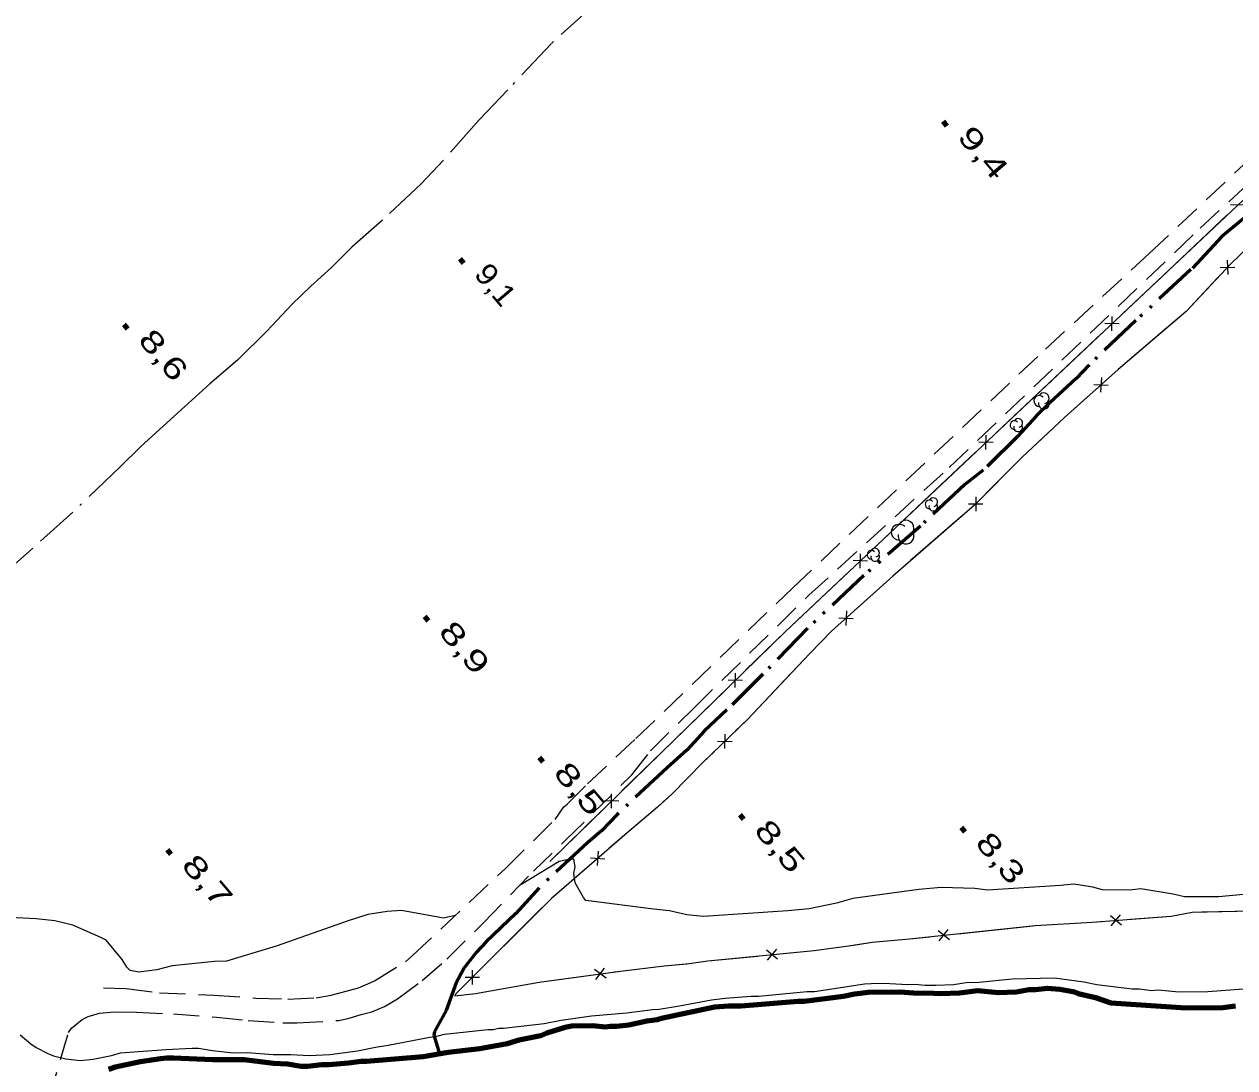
# Model space of a CAD drawing. Extents: x 386081 to 389416, y 5130568 to 5134082.
# Drawn here: x 386457.1 to 386625.2, y 5132833 to 5132977.8 of the extents above; entities that cross this region are included whole.
import ezdxf

# ---------------------------------------------------------------- set-up
doc = ezdxf.new("R2010")
doc.units = 0
doc.header["$LTSCALE"] = 1.2
for name, pattern in [('DASH_DOUBLE_DOT', [9.2, 5, -1.2, 0.3, -1.2, 0.3, -1.2]), ('DOT_DASHED', [7.7, 5, -1.2, 0.3, -1.2]), ('MEDIUM_DASHED', [4.5, 3, -1.5])]:
    doc.linetypes.add(name, pattern=pattern)
for name, color, linetype, lineweight in [('19', 7, 'Continuous', 13), ('2', 7, 'Continuous', 13), ('3', 7, 'Continuous', 140), ('37', 7, 'Continuous', 13), ('4', 7, 'DASH_DOUBLE_DOT', 53), ('41', 7, 'DOT_DASHED', 25), ('44', 7, 'Continuous', 25)]:
    doc.layers.add(name, color=color, linetype=linetype, lineweight=lineweight)

msp = doc.modelspace()

# ---------------------------------------------------------------- linework, layer by layer
at = {"layer": '19', "linetype": 'MEDIUM_DASHED'}
for points in [[(386460.65, 5132828.92), (386463.29, 5132837.87), (386463.7, 5132838.46), (386465.18, 5132839.66), (386465.99, 5132840.09), (386467.59, 5132840.56), (386469.62, 5132840.71), (386472.71, 5132840.67), (386477.83, 5132840.44), (386483.83, 5132839.97), (386488.22, 5132839.52), (386493, 5132839.2), (386494.98, 5132839.19), (386500.8, 5132839.53), (386502.22, 5132839.83), (386503.89, 5132840.38), (386505.38, 5132840.74), (386507.12, 5132841.47), (386508.92, 5132842.51), (386512.38, 5132845.06), (386515.78, 5132848.05), (386520.87, 5132853.06), (386527.8, 5132860.25), (386532.27, 5132864.55), (386541.48, 5132873.63), (386544.08, 5132876.95), (386550.11, 5132882.95), (386566.05, 5132898.55), (386585.54, 5132916.3), (386620.39, 5132949.51), (386646.26, 5132973.57)], [(386468.13, 5132844.04), (386471.29, 5132843.96), (386475.91, 5132843.36), (386483.45, 5132843.05), (386489.26, 5132842.64), (386493.72, 5132842.5), (386497.63, 5132842.68), (386499.73, 5132843.04), (386501.1, 5132843.4), (386503.51, 5132844.07), (386504.82, 5132844.62), (386505.75, 5132845.04), (386510.03, 5132847.67), (386511.03, 5132848.53), (386523.97, 5132860.67), (386530.81, 5132867.42), (386532.04, 5132869.19), (386532.49, 5132869.55), (386535.33, 5132872.37), (386542.05, 5132878.68), (386563.81, 5132899.59), (386598.89, 5132932.71), (386613.36, 5132946.05), (386628.15, 5132959.98)]]:
    msp.add_lwpolyline(points, dxfattribs=at)
at = {"layer": '2'}
for points in [[(386626.41, 5132857), (386622.9, 5132856.71), (386618.22, 5132856.69), (386616.61, 5132857.05), (386612.14, 5132857.8), (386610.62, 5132857.63), (386606.81, 5132857.65), (386605.46, 5132858.05), (386602.82, 5132858.45), (386600.99, 5132858.26), (386590.86, 5132857.63), (386589.08, 5132857.84), (386584.43, 5132858.01), (386581.33, 5132857.72), (386572.14, 5132856.45), (386569.87, 5132855.8), (386566.11, 5132855.04), (386563.14, 5132854.74), (386551.44, 5132853.96), (386549.11, 5132854.2), (386546.71, 5132854.76), (386544.49, 5132854.96), (386535.09, 5132856.2), (386534.76, 5132856.62), (386533.62, 5132858.63), (386533.42, 5132859.92), (386533.61, 5132860.87), (386533.43, 5132861.93), (386532.91, 5132861.93), (386531.38, 5132861.59), (386525.95, 5132858.33)], [(386516.95, 5132854.09), (386515.31, 5132853.74), (386509.52, 5132854.78), (386507.51, 5132854.67), (386504.84, 5132854.23), (386502.08, 5132853.34), (386492.08, 5132849.84), (386485.2, 5132847.78), (386483.54, 5132847.72), (386477.66, 5132847.13), (386475.52, 5132846.58), (386473.02, 5132846.25), (386471.83, 5132846.48), (386471.36, 5132846.92), (386470.7, 5132847.97), (386468.49, 5132850.66), (386467.76, 5132851.05), (386463.87, 5132852.76), (386461.38, 5132853.34), (386458.77, 5132853.63), (386453.28, 5132853.9)], [(386529.29, 5132839.11), (386531.65, 5132839.59), (386535.86, 5132840.19), (386540.76, 5132840.59), (386544.36, 5132841.07), (386545.29, 5132841.12), (386548.08, 5132841.54), (386552.55, 5132842.38), (386554.41, 5132842.62), (386558.06, 5132842.91), (386559.06, 5132842.9), (386565.82, 5132843.54), (386566.81, 5132843.54), (386573.76, 5132844.61), (386574.69, 5132844.67), (386576.48, 5132844.72), (386579.77, 5132844.52), (386580.7, 5132844.57), (386582.18, 5132844.44), (386583.67, 5132844.43), (386586.15, 5132844.54), (386587.89, 5132844.78), (386589.69, 5132844.83), (386594.28, 5132845.3), (386600.17, 5132845.46), (386604.2, 5132844.88), (386606.05, 5132844.5), (386610.95, 5132843.91), (386611.94, 5132843.91), (386613.61, 5132843.71), (386614.54, 5132843.77), (386617.4, 5132843.51), (386621.43, 5132843.55), (386628.87, 5132844.12)], [(386456.56, 5132837.53), (386458.04, 5132836.29), (386458.78, 5132835.79), (386460.38, 5132834.92), (386461.19, 5132834.6), (386462.92, 5132834.22), (386464.9, 5132833.97), (386466.7, 5132834.14), (386469.24, 5132834.68), (386470.48, 5132835.05), (386476.8, 5132835.51), (386480.45, 5132835.67), (386481.32, 5132835.67), (386483.24, 5132835.35), (386486.15, 5132835.02), (386488.07, 5132835.07), (386491.66, 5132834.81), (386494.14, 5132834.79), (386496.74, 5132834.65), (386499.53, 5132834.82), (386503.37, 5132835.3), (386505.91, 5132835.84), (386507.65, 5132836.08), (386513.42, 5132837.22), (386514.41, 5132837.34), (386515.47, 5132837.64), (386521.48, 5132838.29), (386522.22, 5132838.28), (386523.03, 5132838.46), (386523.65, 5132838.46), (386529.29, 5132839.11)]]:
    msp.add_lwpolyline(points, dxfattribs=at)
at = {"layer": '3'}
for p, q in [((386584.69, 5132964.35), (386585.2, 5132963.74)), ((386517.61, 5132945.27), (386518.12, 5132944.66)), ((386470.96, 5132936.14), (386471.47, 5132935.53)), ((386512.67, 5132895.63), (386513.18, 5132895.02)), ((386528.62, 5132876.05), (386529.13, 5132875.44)), ((386556.47, 5132868.07), (386556.98, 5132867.46)), ((386587.18, 5132866.32), (386587.69, 5132865.71)), ((386476.97, 5132863.23), (386477.48, 5132862.62))]:
    msp.add_line(p, q, dxfattribs=at)
at = {"layer": '37'}
for p, q in [((386626.58, 5132952.69), (386624.58, 5132952.75)), ((386616.85, 5132944.49), (386624.13, 5132951.35)), ((386624.13, 5132945.09), (386624.2, 5132943.08)), ((386609.57, 5132937.63), (386616.85, 5132944.49)), ((386623.17, 5132944.05), (386625.17, 5132944.12)), ((386609.12, 5132936.23), (386607.12, 5132936.28)), ((386608.09, 5132935.25), (386608.15, 5132937.26)), ((386599.38, 5132928.02), (386606.66, 5132934.88)), ((386592.11, 5132921.16), (386599.38, 5132928.02)), ((386606.66, 5132928.77), (386606.55, 5132926.77)), ((386605.61, 5132927.83), (386607.61, 5132927.71)), ((386591.65, 5132919.76), (386589.65, 5132919.82)), ((386590.62, 5132918.79), (386590.68, 5132920.79)), ((386581.92, 5132911.56), (386589.2, 5132918.42)), ((386574.64, 5132904.7), (386581.92, 5132911.56)), ((386588.22, 5132911.24), (386590.22, 5132911.24)), ((386589.22, 5132912.24), (386589.22, 5132910.24)), ((386587.72, 5132909.92), (386580.17, 5132903.36)), ((386573.16, 5132902.33), (386573.22, 5132904.33)), ((386574.19, 5132903.3), (386572.19, 5132903.36)), ((386564.46, 5132895.1), (386571.73, 5132901.96)), ((386571.26, 5132896.38), (386571.16, 5132894.38)), ((386570.21, 5132895.43), (386572.21, 5132895.33)), ((386555.83, 5132885.75), (386555.85, 5132887.75)), ((386556.84, 5132886.74), (386554.84, 5132886.76)), ((386547.25, 5132878.37), (386554.41, 5132885.35)), ((386554.4, 5132879.28), (386554.36, 5132877.28)), ((386540.09, 5132871.39), (386547.25, 5132878.37)), ((386553.38, 5132878.3), (386555.38, 5132878.26)), ((386538.65, 5132868.99), (386538.67, 5132870.99)), ((386539.66, 5132869.98), (386537.66, 5132870)), ((386530.07, 5132861.61), (386537.23, 5132868.59)), ((386536.81, 5132863.03), (386536.67, 5132861.03)), ((386535.74, 5132862.1), (386537.74, 5132861.96)), ((386527.84, 5132853.99), (386520.75, 5132846.94)), ((386609.44, 5132852.77), (386607.92, 5132854.07)), ((386608.03, 5132852.66), (386609.33, 5132854.18)), ((386586.77, 5132851.57), (386596.71, 5132852.63)), ((386585.56, 5132850.73), (386584, 5132851.99)), ((386584.15, 5132850.58), (386585.41, 5132852.14)), ((386561.71, 5132848.02), (386560.17, 5132849.29)), ((386560.3, 5132847.89), (386561.58, 5132849.43)), ((386518.33, 5132845.53), (386520.33, 5132845.52)), ((386519.33, 5132846.53), (386519.33, 5132844.53)), ((386537.89, 5132845.4), (386536.29, 5132846.61)), ((386536.48, 5132845.21), (386537.7, 5132846.8))]:
    msp.add_line(p, q, dxfattribs=at)
for points in [[(386530.07, 5132861.61), (386562.75, 5132893.49), (386652.89, 5132978.46), (386693.19, 5133016.18), (386723.16, 5133043.72), (386765.92, 5133083.86), (386803.32, 5133119.3), (386856.65, 5133170.66), (386884.24, 5133196.6)], [(386633.58, 5132953.16), (386624.63, 5132944.58), (386618.41, 5132937.95), (386609, 5132929.9), (386601.52, 5132923.25), (386595.67, 5132917.73), (386589.05, 5132911.07), (386577.71, 5132901.23), (386569.2, 5132893.57), (386566.17, 5132890.47), (386557.51, 5132881.3), (386551.31, 5132875.32), (386547.02, 5132870.96), (386545.03, 5132869.12), (386540.77, 5132865.53), (386530.31, 5132856.44), (386516.99, 5132843.2), (386516.88, 5132842.97), (386519.79, 5132843.26), (386528.63, 5132844.86), (386539.89, 5132846.38), (386545.96, 5132847.09), (386549.12, 5132847.38), (386552.03, 5132847.8), (386566.78, 5132849.22), (386571.55, 5132849.87), (386574.84, 5132850.41), (386580.01, 5132850.85), (386597.45, 5132852.71), (386605.37, 5132853.16), (386616.34, 5132854.02), (386619.25, 5132854.56), (386627.55, 5132854.76)], [(386622.8, 5132942.63), (386618.41, 5132937.95), (386615.68, 5132935.62)], [(386615.68, 5132935.62), (386609, 5132929.9), (386608.1, 5132929.1)], [(386605.11, 5132926.44), (386601.52, 5132923.25), (386597.74, 5132919.68)], [(386597.74, 5132919.68), (386595.67, 5132917.73), (386590.63, 5132912.66)], [(386580.17, 5132903.36), (386577.71, 5132901.23), (386572.7, 5132896.72)], [(386557.27, 5132888.15), (386562.75, 5132893.49), (386564.46, 5132895.1)], [(386569.72, 5132894.04), (386569.2, 5132893.57), (386566.17, 5132890.47), (386562.76, 5132886.86)], [(386562.76, 5132886.86), (386557.51, 5132881.3), (386555.82, 5132879.67)], [(386552.94, 5132876.89), (386551.31, 5132875.32), (386547.02, 5132870.96), (386545.83, 5132869.86)], [(386545.83, 5132869.86), (386545.03, 5132869.12), (386540.77, 5132865.53), (386538.25, 5132863.34)], [(386535.23, 5132860.72), (386530.31, 5132856.44), (386527.84, 5132853.99)], [(386610.68, 5132853.58), (386616.34, 5132854.02), (386619.25, 5132854.56), (386620.61, 5132854.59)], [(386620.61, 5132854.59), (386627.55, 5132854.76), (386630.6, 5132854.98)], [(386596.71, 5132852.63), (386597.45, 5132852.71), (386605.37, 5132853.16), (386606.69, 5132853.26)], [(386572.85, 5132850.08), (386574.84, 5132850.41), (386580.01, 5132850.85), (386582.79, 5132851.15)], [(386562.93, 5132848.85), (386566.78, 5132849.22), (386571.55, 5132849.87), (386572.85, 5132850.08)], [(386539.07, 5132846.27), (386539.89, 5132846.38), (386545.96, 5132847.09), (386549.01, 5132847.37)], [(386549.01, 5132847.37), (386549.12, 5132847.38), (386552.03, 5132847.8), (386558.95, 5132848.47)], [(386525.22, 5132844.24), (386528.63, 5132844.86), (386535.11, 5132845.73)], [(386517.91, 5132844.12), (386516.99, 5132843.2), (386516.88, 5132842.97), (386519.79, 5132843.26), (386525.22, 5132844.24)]]:
    msp.add_lwpolyline(points, dxfattribs=at)
at = {"layer": '4'}
msp.add_lwpolyline([(386626.51, 5132950.95), (386623.4, 5132948.37), (386619.1, 5132943.77), (386611.45, 5132936.71), (386604.95, 5132930.55), (386603.15, 5132928.64), (386599.54, 5132925.33), (386597.61, 5132923.43), (386595.06, 5132920.66), (386590.27, 5132915.93), (386587.72, 5132913.91), (386581.53, 5132908.17), (386573.69, 5132901.3), (386565.88, 5132893.97), (386559.66, 5132887.58), (386554.68, 5132882.67), (386551.53, 5132879.69), (386549.17, 5132877.11), (386546.37, 5132874.6), (386539.43, 5132868.12), (386537.25, 5132865.85), (386535.38, 5132864.25), (386528.62, 5132857.96), (386525.39, 5132854.39), (386521.24, 5132850.43), (386519.93, 5132849.01), (386518.2, 5132846.82), (386517.1, 5132844.75), (386515.69, 5132840.91), (386514.09, 5132837.99), (386513.97, 5132837.5), (386514.77, 5132834.91)], dxfattribs=at)
at = {"layer": '4', "linetype": 'Continuous', "lineweight": 90}
for points in [[(386468.86, 5132832.78), (386469.79, 5132833.09), (386473.27, 5132833.81), (386476.06, 5132834.23), (386476.93, 5132834.34), (386477.79, 5132834.34), (386483.31, 5132834.12), (386487.64, 5132834.1), (386491.73, 5132833.58), (386493.65, 5132833.51), (386495.57, 5132833.19), (386496.44, 5132833.19), (386498.42, 5132833.42), (386499.42, 5132833.42), (386502.14, 5132833.65), (386503.88, 5132833.89), (386504.62, 5132833.88), (386512.5, 5132834.52), (386515.97, 5132835.12), (386520.38, 5132835.65), (386524.16, 5132836.31), (386525.84, 5132836.85), (386528.82, 5132837.46), (386529.68, 5132837.82), (386532.23, 5132838.61), (386533.16, 5132838.79), (386536.08, 5132838.84), (386537.75, 5132838.64), (386538.49, 5132838.76), (386539.36, 5132838.76), (386541.04, 5132838.93), (386543.58, 5132839.48), (386545.01, 5132839.65), (386545.57, 5132839.84), (386553.01, 5132841.4), (386554.94, 5132841.58), (386556.67, 5132841.57), (386564.55, 5132842.21), (386565.42, 5132842.2), (386570.88, 5132842.91), (386572.43, 5132843.21), (386574.29, 5132843.45), (386578.7, 5132843.49), (386580.56, 5132843.35), (386583.41, 5132843.34), (386584.34, 5132843.27), (386586.94, 5132843.38), (386589.49, 5132843.68), (386592.34, 5132843.41), (386594.82, 5132843.52), (386596.62, 5132843.82), (386597.49, 5132843.82), (386599.16, 5132843.99), (386600.9, 5132843.86), (386602.7, 5132843.54), (386603.44, 5132843.29), (386605.86, 5132842.72)], [(386605.86, 5132842.72), (386607.96, 5132841.97), (386618.38, 5132841.29), (386623.53, 5132841.32), (386625.27, 5132841.56)]]:
    msp.add_lwpolyline(points, dxfattribs=at)
at = {"layer": '41'}
msp.add_lwpolyline([(386536.14, 5132980.42), (386530.3, 5132975.15), (386524.25, 5132968.72), (386520.27, 5132964.55), (386515.33, 5132958.97), (386512.22, 5132955.66), (386506.87, 5132950.63), (386502.62, 5132946.87), (386499.76, 5132944.05), (386496.9, 5132941.48), (386494.29, 5132938.9), (386490.81, 5132935.22), (386486.71, 5132931.17), (386482.89, 5132927.93), (386479.41, 5132924.74), (386476.43, 5132922.04), (386473.32, 5132919.22), (386470.46, 5132916.4), (386463.86, 5132910.08), (386458.27, 5132905.06), (386453.56, 5132900.89)], dxfattribs=at)
at = {"layer": '44'}
for centre, radius, start, end in [((386598.03, 5132925.527), 0.747, 44.11537, 269.80396), ((386598.672, 5132925.901), 0.747, 282.26917, 149.72626), ((386598.672, 5132925.153), 0.747, 166.93686, 29.62122), ((386595.112, 5132922.485), 0.603, 282.26917, 149.72626), ((386594.593, 5132922.184), 0.603, 44.11537, 269.80396), ((386595.112, 5132921.882), 0.603, 166.93686, 29.62122), ((386582.803, 5132911.174), 0.603, 44.11537, 269.80396), ((386583.322, 5132910.872), 0.603, 166.93686, 29.62122), ((386583.322, 5132911.475), 0.603, 282.26917, 149.72626), ((386578.594, 5132907.315), 1.099, 44.11537, 269.80396), ((386579.539, 5132907.864), 1.099, 282.26917, 149.72626), ((386579.539, 5132906.766), 1.099, 166.93686, 29.62122), ((386574.723, 5132904.184), 0.603, 44.11537, 269.80396), ((386575.242, 5132904.485), 0.603, 282.26917, 149.72626), ((386575.242, 5132903.882), 0.603, 166.93686, 29.62122)]:
    msp.add_arc(centre, radius, start, end, dxfattribs=at)

# ---------------------------------------------------------------- texts
at = {"layer": '3'}
for s, width, p in [('9,4    ', 1.45, (386586.52, 5132962.13)), ('9,1    ', 1.1, (386519.44, 5132943.05)), ('8,6    ', 1.4, (386472.79, 5132933.92)), ('8,9    ', 1.45, (386514.5, 5132893.41)), ('8,5    ', 1.45, (386530.45, 5132873.83)), ('8,5    ', 1.45, (386558.3, 5132865.85)), ('8,3    ', 1.4, (386589.01, 5132864.1)), ('8,7    ', 1.45, (386478.8, 5132861.01))]:
    msp.add_text(s, height=3, rotation=310.294, dxfattribs=dict(at, width=width)).set_placement(p)

doc.saveas('drawing.dxf')
